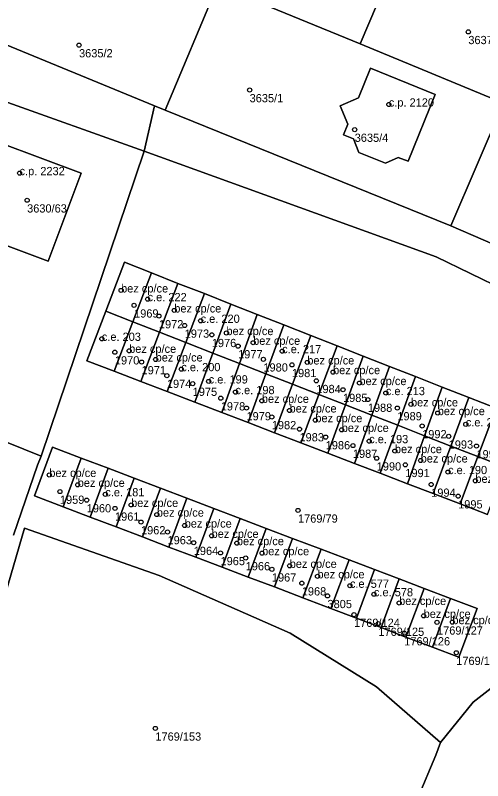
# Model space of a CAD drawing. Extents: x -878211 to -870363, y -1058464 to -1052522.
# Drawn here: x -874721.8 to -874664.9, y -1055364 to -1055270.9 of the extents above; entities that cross this region are included whole.
import ezdxf

# ---------------------------------------------------------------- set-up
doc = ezdxf.new("R2010")
doc.units = 0
for name, color, linetype in [('Definiční body', 7, 'Continuous'), ('Polygon budovy', 7, 'Continuous'), ('Polygon parcely', 7, 'Continuous')]:
    doc.layers.add(name, color=color, linetype=linetype)

msp = doc.modelspace()

# ---------------------------------------------------------------- linework, layer by layer
at = {"layer": 'Definiční body'}
for centre in [(-874666.63, -1055272.95994), (-874714.01, -1055274.56994), (-874693.25, -1055280.02994), (-874676.31, -1055281.78994), (-874680.46, -1055284.83994), (-874721.25, -1055290.12994), (-874720.33, -1055293.42994), (-874708.89, -1055304.38994), (-874705.67, -1055305.44994), (-874707.31, -1055306.19994), (-874702.42, -1055306.81994), (-874704.29, -1055307.50994), (-874699.21, -1055308.07994), (-874701.15, -1055308.64994), (-874697.85, -1055309.78994), (-874696.07, -1055309.56994), (-874711.24, -1055310.26994), (-874692.82, -1055310.74994), (-874709.65, -1055311.89994), (-874707.91, -1055311.72994), (-874694.65, -1055311.15994), (-874689.29, -1055311.76994), (-874704.69, -1055312.77994), (-874691.57, -1055312.75994), (-874706.4, -1055313.09994), (-874688.1, -1055313.43994), (-874686.23, -1055313.13994), (-874703.32, -1055314.74994), (-874701.56, -1055313.95994), (-874683.09, -1055314.31994), (-874698.23, -1055315.44994), (-874685.13, -1055315.37994), (-874679.88, -1055315.64994), (-874700.18, -1055315.71994), (-874681.88, -1055316.45994), (-874696.76, -1055317.48994), (-874694.97, -1055316.74994), (-874676.67, -1055316.86994), (-874691.76, -1055317.80994), (-874678.86, -1055317.65994), (-874673.61, -1055318.23994), (-874693.63, -1055318.68994), (-874688.39, -1055318.97994), (-874675.27, -1055318.68994), (-874670.35, -1055319.29994), (-874690.55, -1055319.76994), (-874685.25, -1055320.15994), (-874687.18, -1055321.24994), (-874672.25, -1055320.86994), (-874666.94, -1055320.66994), (-874682.04, -1055321.33994), (-874669.02, -1055322.12994), (-874683.99, -1055322.21994), (-874678.7, -1055322.70994), (-874680.68, -1055323.24994), (-874675.57, -1055323.91994), (-874665.64, -1055323.30994), (-874677.78, -1055324.78994), (-874674.3, -1055325.58994), (-874672.43, -1055325.05994), (-874717.63, -1055326.81994), (-874669.1, -1055326.46994), (-874665.77, -1055327.52994), (-874714.17, -1055328.01994), (-874671.15, -1055327.97994), (-874716.34, -1055328.83994), (-874710.81, -1055329.16994), (-874667.87, -1055329.39994), (-874713.08, -1055329.87994), (-874707.67, -1055330.45994), (-874709.63, -1055330.88994), (-874687.36, -1055331.12994), (-874704.54, -1055331.63994), (-874706.47, -1055332.54994), (-874701.15, -1055332.96994), (-874703.24, -1055333.75994), (-874697.88, -1055334.21994), (-874700.05, -1055335.05994), (-874694.8, -1055335.10994), (-874696.79, -1055336.29994), (-874693.73, -1055336.91994), (-874691.73, -1055336.32994), (-874688.37, -1055337.86994), (-874690.54, -1055338.28994), (-874684.99, -1055339.13994), (-874686.9, -1055339.97994), (-874681.04, -1055340.28994), (-874683.77, -1055341.51994), (-874678.12, -1055341.31994), (-874675.05, -1055342.37994), (-874680.54, -1055343.79994), (-874672.07, -1055343.94994), (-874677.58, -1055344.88994), (-874670.44, -1055344.73994), (-874668.57, -1055344.70994), (-874674.43, -1055346.04994), (-874668.1, -1055348.42994), (-874704.72, -1055357.62994)]:
    msp.add_circle(centre, 0.25, dxfattribs=at)
at = {"layer": 'Polygon budovy'}
for points in [[(-874682.21, -1055281.94), (-874681.28, -1055284.19), (-874681.81, -1055285.49), (-874680.61, -1055285.98), (-874679.95, -1055287.62), (-874676.73, -1055288.91), (-874675.15, -1055288.21), (-874673.96, -1055288.69), (-874670.66, -1055280.57), (-874678.54, -1055277.37), (-874680, -1055280.99)], [(-874726.54, -1055293.83), (-874723.72, -1055294.87), (-874724.95, -1055298.15), (-874717.78, -1055300.82), (-874713.77, -1055290.13), (-874723.76, -1055286.39)], [(-874708.49, -1055300.97), (-874710.76, -1055306.92), (-874707.47, -1055308.2), (-874705.21, -1055302.25)], [(-874707.47, -1055308.2), (-874704.22, -1055309.47), (-874701.97, -1055303.53), (-874705.21, -1055302.25)], [(-874704.22, -1055309.47), (-874701.02, -1055310.72), (-874698.76, -1055304.78), (-874701.97, -1055303.53)], [(-874701.02, -1055310.72), (-874697.72, -1055312.01), (-874695.54, -1055306.05), (-874698.76, -1055304.78)], [(-874692.35, -1055307.3), (-874695.54, -1055306.05), (-874697.72, -1055312.01), (-874694.5, -1055313.27)], [(-874710.76, -1055306.92), (-874713.05, -1055312.93), (-874709.75, -1055314.19), (-874707.47, -1055308.2)], [(-874694.5, -1055313.27), (-874691.26, -1055314.53), (-874689.09, -1055308.58), (-874692.35, -1055307.3)], [(-874709.75, -1055314.19), (-874706.48, -1055315.45), (-874704.22, -1055309.47), (-874707.47, -1055308.2)], [(-874691.26, -1055314.53), (-874688.02, -1055315.79), (-874685.8, -1055309.87), (-874689.09, -1055308.58)], [(-874706.48, -1055315.45), (-874703.28, -1055316.67), (-874701.02, -1055310.72), (-874704.22, -1055309.47)], [(-874703.28, -1055316.67), (-874699.9, -1055317.97), (-874697.72, -1055312.01), (-874701.02, -1055310.72)], [(-874688.02, -1055315.79), (-874684.83, -1055317.04), (-874682.61, -1055311.12), (-874685.8, -1055309.87)], [(-874684.83, -1055317.04), (-874681.58, -1055318.31), (-874679.42, -1055312.37), (-874682.61, -1055311.12)], [(-874699.9, -1055317.97), (-874696.64, -1055319.22), (-874694.5, -1055313.27), (-874697.72, -1055312.01)], [(-874681.58, -1055318.31), (-874678.37, -1055319.56), (-874676.22, -1055313.62), (-874679.42, -1055312.37)], [(-874696.64, -1055319.22), (-874693.42, -1055320.45), (-874691.26, -1055314.53), (-874694.5, -1055313.27)], [(-874678.37, -1055319.56), (-874675.23, -1055320.78), (-874673.05, -1055314.87), (-874676.22, -1055313.62)], [(-874693.42, -1055320.45), (-874690.22, -1055321.68), (-874688.02, -1055315.79), (-874691.26, -1055314.53)], [(-874675.23, -1055320.78), (-874671.95, -1055322.06), (-874669.82, -1055316.14), (-874673.05, -1055314.87)], [(-874690.22, -1055321.68), (-874687.03, -1055322.9), (-874684.83, -1055317.04), (-874688.02, -1055315.79)], [(-874671.95, -1055322.06), (-874668.76, -1055323.31), (-874666.57, -1055317.41), (-874669.82, -1055316.14)], [(-874687.03, -1055322.9), (-874683.71, -1055324.17), (-874681.58, -1055318.31), (-874684.83, -1055317.04)], [(-874668.76, -1055323.31), (-874665.47, -1055324.59), (-874663.25, -1055318.71), (-874666.57, -1055317.41)], [(-874683.71, -1055324.17), (-874680.48, -1055325.41), (-874678.37, -1055319.56), (-874681.58, -1055318.31)], [(-874665.47, -1055324.59), (-874662.16, -1055325.88), (-874659.97, -1055320), (-874663.25, -1055318.71)], [(-874680.48, -1055325.41), (-874677.38, -1055326.6), (-874675.23, -1055320.78), (-874678.37, -1055319.56)], [(-874677.38, -1055326.6), (-874674.04, -1055327.88), (-874671.95, -1055322.06), (-874675.23, -1055320.78)], [(-874674.04, -1055327.88), (-874670.9, -1055329.08), (-874668.76, -1055323.31), (-874671.95, -1055322.06)], [(-874717.26, -1055323.43), (-874719.43, -1055329.37), (-874715.93, -1055330.7), (-874713.75, -1055324.76)], [(-874670.9, -1055329.08), (-874667.63, -1055330.34), (-874665.47, -1055324.59), (-874668.76, -1055323.31)], [(-874667.63, -1055330.34), (-874664.29, -1055331.61), (-874662.16, -1055325.88), (-874665.47, -1055324.59)], [(-874715.93, -1055330.7), (-874712.64, -1055331.95), (-874710.46, -1055326.01), (-874713.75, -1055324.76)], [(-874712.64, -1055331.95), (-874709.48, -1055333.14), (-874707.3, -1055327.21), (-874710.46, -1055326.01)], [(-874709.48, -1055333.14), (-874706.27, -1055334.36), (-874704.09, -1055328.43), (-874707.3, -1055327.21)], [(-874706.27, -1055334.36), (-874703.07, -1055335.58), (-874700.88, -1055329.65), (-874704.09, -1055328.43)], [(-874703.07, -1055335.58), (-874699.81, -1055336.81), (-874697.62, -1055330.89), (-874700.88, -1055329.65)], [(-874699.81, -1055336.81), (-874696.58, -1055338.04), (-874694.38, -1055332.12), (-874697.62, -1055330.89)], [(-874696.58, -1055338.04), (-874693.42, -1055339.24), (-874691.22, -1055333.32), (-874694.38, -1055332.12)], [(-874693.42, -1055339.24), (-874690.24, -1055340.44), (-874688.04, -1055334.53), (-874691.22, -1055333.32)], [(-874690.24, -1055340.44), (-874686.76, -1055341.77), (-874684.55, -1055335.85), (-874688.04, -1055334.53)], [(-874686.76, -1055341.77), (-874683.37, -1055343.05), (-874681.15, -1055337.14), (-874684.55, -1055335.85)], [(-874683.37, -1055343.05), (-874680.26, -1055344.23), (-874678.04, -1055338.32), (-874681.15, -1055337.14)], [(-874680.26, -1055344.23), (-874677.25, -1055345.37), (-874675.03, -1055339.46), (-874678.04, -1055338.32)], [(-874677.25, -1055345.37), (-874674.23, -1055346.52), (-874672.01, -1055340.61), (-874675.03, -1055339.46)], [(-874674.23, -1055346.52), (-874671.01, -1055347.74), (-874668.79, -1055341.84), (-874672.01, -1055340.61)], [(-874671.01, -1055347.74), (-874667.79, -1055348.96), (-874665.56, -1055343.06), (-874668.79, -1055341.84)]]:
    msp.add_lwpolyline(points, close=True, dxfattribs=at)
at = {"layer": 'Polygon parcely'}
for points in [[(-874835.52, -1055241.09), (-874834.44, -1055241.38), (-874798.77, -1055251.16), (-874779.44, -1055260.52), (-874761.24, -1055267.27), (-874742.67, -1055274.16), (-874723.87, -1055281.13), (-874706.08, -1055287.47), (-874704.81, -1055281.95), (-874725.08, -1055273.66), (-874728.3, -1055272.4), (-874745.69, -1055266.21), (-874749.3, -1055264.48), (-874757.14, -1055261.74), (-874777.08, -1055254.22), (-874797.25, -1055247.53), (-874807.14, -1055243.74), (-874807.42, -1055244.48), (-874831.94, -1055236.51), (-874836.79, -1055234.93), (-874837.81, -1055237.29), (-874838.89, -1055239.93), (-874836.99, -1055240.61)], [(-874678.81, -1055252.86), (-874702.92, -1055239.03), (-874708.84, -1055246.86), (-874713.55, -1055249.97), (-874718.48, -1055257.92), (-874697.17, -1055267.28), (-874679.81, -1055274.43), (-874672.27, -1055256.77), (-874675.69, -1055254.66), (-874676.17, -1055255.31), (-874679.05, -1055253.17)], [(-874664.87, -1055261.35), (-874672.27, -1055256.77), (-874679.81, -1055274.43), (-874662.33, -1055281.63), (-874659.43, -1055282.91), (-874653.82, -1055270.52), (-874652.93, -1055267.85), (-874655.42, -1055265.85)], [(-874725.08, -1055273.66), (-874704.81, -1055281.95), (-874703.54, -1055282.47), (-874697.17, -1055267.28), (-874718.48, -1055257.92)], [(-874703.54, -1055282.47), (-874668.78, -1055296.53), (-874662.33, -1055281.63), (-874679.81, -1055274.43), (-874697.17, -1055267.28)], [(-874681.81, -1055285.49), (-874681.28, -1055284.19), (-874682.21, -1055281.94), (-874680, -1055280.99), (-874678.54, -1055277.37), (-874670.66, -1055280.57), (-874673.96, -1055288.69), (-874675.15, -1055288.21), (-874676.73, -1055288.91), (-874679.95, -1055287.62), (-874680.61, -1055285.98)], [(-874681.81, -1055285.49), (-874680.61, -1055285.98), (-874679.95, -1055287.62), (-874676.73, -1055288.91), (-874675.15, -1055288.21), (-874673.96, -1055288.69), (-874670.66, -1055280.57), (-874678.54, -1055277.37), (-874680, -1055280.99), (-874682.21, -1055281.94), (-874681.28, -1055284.19)], [(-874724.77, -1055322.08), (-874718.63, -1055324.55), (-874706.08, -1055287.47), (-874723.87, -1055281.13), (-874724.4, -1055282.53), (-874726.11, -1055286.79), (-874737.47, -1055317.39), (-874733.37, -1055319.18), (-874730.12, -1055320.72), (-874728.52, -1055321.5), (-874725.22, -1055323.2)], [(-874668.78, -1055296.53), (-874613.65, -1055320.37), (-874607.5, -1055304.66), (-874623.74, -1055297.98), (-874659.43, -1055282.91), (-874662.33, -1055281.63)], [(-874726.54, -1055293.83), (-874723.76, -1055286.39), (-874713.77, -1055290.13), (-874717.78, -1055300.82), (-874724.95, -1055298.15), (-874723.72, -1055294.87)], [(-874726.54, -1055293.83), (-874723.72, -1055294.87), (-874724.95, -1055298.15), (-874717.78, -1055300.82), (-874713.77, -1055290.13), (-874723.76, -1055286.39)], [(-874707.47, -1055308.2), (-874705.21, -1055302.25), (-874708.49, -1055300.97), (-874710.76, -1055306.92)], [(-874701.97, -1055303.53), (-874705.21, -1055302.25), (-874707.47, -1055308.2), (-874704.22, -1055309.47)], [(-874701.02, -1055310.72), (-874698.76, -1055304.78), (-874701.97, -1055303.53), (-874704.22, -1055309.47)], [(-874695.54, -1055306.05), (-874698.76, -1055304.78), (-874701.02, -1055310.72), (-874697.72, -1055312.01)], [(-874694.5, -1055313.27), (-874692.35, -1055307.3), (-874695.54, -1055306.05), (-874697.72, -1055312.01)], [(-874707.47, -1055308.2), (-874710.76, -1055306.92), (-874713.05, -1055312.93), (-874709.75, -1055314.19)], [(-874689.09, -1055308.58), (-874692.35, -1055307.3), (-874694.5, -1055313.27), (-874691.26, -1055314.53)], [(-874704.22, -1055309.47), (-874707.47, -1055308.2), (-874709.75, -1055314.19), (-874706.48, -1055315.45)], [(-874685.8, -1055309.87), (-874689.09, -1055308.58), (-874691.26, -1055314.53), (-874688.02, -1055315.79)], [(-874701.02, -1055310.72), (-874704.22, -1055309.47), (-874706.48, -1055315.45), (-874703.28, -1055316.67)], [(-874697.72, -1055312.01), (-874701.02, -1055310.72), (-874703.28, -1055316.67), (-874699.9, -1055317.97)], [(-874682.61, -1055311.12), (-874685.8, -1055309.87), (-874688.02, -1055315.79), (-874684.83, -1055317.04)], [(-874681.58, -1055318.31), (-874679.42, -1055312.37), (-874682.61, -1055311.12), (-874684.83, -1055317.04)], [(-874694.5, -1055313.27), (-874697.72, -1055312.01), (-874699.9, -1055317.97), (-874696.64, -1055319.22)], [(-874676.22, -1055313.62), (-874679.42, -1055312.37), (-874681.58, -1055318.31), (-874678.37, -1055319.56)], [(-874691.26, -1055314.53), (-874694.5, -1055313.27), (-874696.64, -1055319.22), (-874693.42, -1055320.45)], [(-874675.23, -1055320.78), (-874673.05, -1055314.87), (-874676.22, -1055313.62), (-874678.37, -1055319.56)], [(-874688.02, -1055315.79), (-874691.26, -1055314.53), (-874693.42, -1055320.45), (-874690.22, -1055321.68)], [(-874669.82, -1055316.14), (-874673.05, -1055314.87), (-874675.23, -1055320.78), (-874671.95, -1055322.06)], [(-874684.83, -1055317.04), (-874688.02, -1055315.79), (-874690.22, -1055321.68), (-874687.03, -1055322.9)], [(-874666.57, -1055317.41), (-874669.82, -1055316.14), (-874671.95, -1055322.06), (-874668.76, -1055323.31)], [(-874681.58, -1055318.31), (-874684.83, -1055317.04), (-874687.03, -1055322.9), (-874683.71, -1055324.17)], [(-874663.25, -1055318.71), (-874666.57, -1055317.41), (-874668.76, -1055323.31), (-874665.47, -1055324.59)], [(-874678.37, -1055319.56), (-874681.58, -1055318.31), (-874683.71, -1055324.17), (-874680.48, -1055325.41)], [(-874662.16, -1055325.88), (-874659.97, -1055320), (-874663.25, -1055318.71), (-874665.47, -1055324.59)], [(-874675.23, -1055320.78), (-874678.37, -1055319.56), (-874680.48, -1055325.41), (-874677.38, -1055326.6)], [(-874671.95, -1055322.06), (-874675.23, -1055320.78), (-874677.38, -1055326.6), (-874674.04, -1055327.88)], [(-874668.76, -1055323.31), (-874671.95, -1055322.06), (-874674.04, -1055327.88), (-874670.9, -1055329.08)], [(-874713.75, -1055324.76), (-874717.26, -1055323.43), (-874719.43, -1055329.37), (-874715.93, -1055330.7)], [(-874713.75, -1055324.76), (-874710.46, -1055326.01), (-874707.3, -1055327.21), (-874704.09, -1055328.43), (-874700.88, -1055329.65), (-874697.62, -1055330.89), (-874694.38, -1055332.12), (-874691.22, -1055333.32), (-874688.04, -1055334.53), (-874684.55, -1055335.85), (-874681.15, -1055337.14), (-874678.04, -1055338.32), (-874675.03, -1055339.46), (-874672.01, -1055340.61), (-874668.79, -1055341.84), (-874665.56, -1055343.06), (-874667.79, -1055348.96), (-874671.01, -1055347.74), (-874674.23, -1055346.52), (-874677.25, -1055345.37), (-874680.26, -1055344.23), (-874683.37, -1055343.05), (-874686.76, -1055341.77), (-874690.24, -1055340.44), (-874693.42, -1055339.24), (-874696.58, -1055338.04), (-874699.81, -1055336.81), (-874703.07, -1055335.58), (-874706.27, -1055334.36), (-874709.48, -1055333.14), (-874712.64, -1055331.95), (-874715.93, -1055330.7), (-874719.43, -1055329.37), (-874717.26, -1055323.43)], [(-874665.47, -1055324.59), (-874668.76, -1055323.31), (-874670.9, -1055329.08), (-874667.63, -1055330.34)], [(-874667.63, -1055330.34), (-874664.29, -1055331.61), (-874662.16, -1055325.88), (-874665.47, -1055324.59)], [(-874710.46, -1055326.01), (-874713.75, -1055324.76), (-874715.93, -1055330.7), (-874712.64, -1055331.95)], [(-874707.3, -1055327.21), (-874710.46, -1055326.01), (-874712.64, -1055331.95), (-874709.48, -1055333.14)], [(-874704.09, -1055328.43), (-874707.3, -1055327.21), (-874709.48, -1055333.14), (-874706.27, -1055334.36)], [(-874700.88, -1055329.65), (-874704.09, -1055328.43), (-874706.27, -1055334.36), (-874703.07, -1055335.58)], [(-874697.62, -1055330.89), (-874700.88, -1055329.65), (-874703.07, -1055335.58), (-874699.81, -1055336.81)], [(-874694.38, -1055332.12), (-874697.62, -1055330.89), (-874699.81, -1055336.81), (-874696.58, -1055338.04)], [(-874691.22, -1055333.32), (-874694.38, -1055332.12), (-874696.58, -1055338.04), (-874693.42, -1055339.24)], [(-874688.89, -1055372.74), (-874679.45, -1055373.08), (-874678.16, -1055373.36), (-874676.41, -1055374.1), (-874675.33, -1055376.98), (-874672.74, -1055366), (-874670.6, -1055360.88), (-874670.01, -1055359.35), (-874677.82, -1055352.57), (-874688.32, -1055346.05), (-874704.27, -1055339.03), (-874720.65, -1055333.29), (-874729.47, -1055363.39), (-874731.53, -1055366.67), (-874692.8, -1055371.94)], [(-874688.04, -1055334.53), (-874691.22, -1055333.32), (-874693.42, -1055339.24), (-874690.24, -1055340.44)], [(-874684.55, -1055335.85), (-874688.04, -1055334.53), (-874690.24, -1055340.44), (-874686.76, -1055341.77)], [(-874681.15, -1055337.14), (-874684.55, -1055335.85), (-874686.76, -1055341.77), (-874683.37, -1055343.05)], [(-874681.15, -1055337.14), (-874683.37, -1055343.05), (-874680.26, -1055344.23), (-874678.04, -1055338.32)], [(-874675.03, -1055339.46), (-874678.04, -1055338.32), (-874680.26, -1055344.23), (-874677.25, -1055345.37)], [(-874672.01, -1055340.61), (-874675.03, -1055339.46), (-874677.25, -1055345.37), (-874674.23, -1055346.52)], [(-874668.79, -1055341.84), (-874672.01, -1055340.61), (-874674.23, -1055346.52), (-874671.01, -1055347.74)], [(-874671.01, -1055347.74), (-874667.79, -1055348.96), (-874665.56, -1055343.06), (-874668.79, -1055341.84)]]:
    msp.add_lwpolyline(points, close=True, dxfattribs=at)
for points in [[(-874603.24, -1055293.5), (-874607.5, -1055304.66), (-874613.65, -1055320.37), (-874668.78, -1055296.53), (-874703.54, -1055282.47), (-874704.81, -1055281.95), (-874706.08, -1055287.47), (-874670.53, -1055300.32), (-874632.92, -1055318.53), (-874620.12, -1055327.2), (-874613.49, -1055333.31), (-874613.05, -1055336.75), (-874614.07, -1055340.67), (-874617.34, -1055343.4), (-874621.48, -1055343.95), (-874631.59, -1055342.68), (-874639.43, -1055342.29), (-874653.26, -1055345.83), (-874659.48, -1055349.35), (-874666.06, -1055354.46), (-874670.01, -1055359.35), (-874670.6, -1055360.88), (-874672.74, -1055366)], [(-874729.47, -1055363.39), (-874720.65, -1055333.29), (-874704.27, -1055339.03), (-874688.32, -1055346.05), (-874677.82, -1055352.57), (-874670.01, -1055359.35), (-874666.06, -1055354.46), (-874659.48, -1055349.35), (-874653.26, -1055345.83), (-874639.43, -1055342.29), (-874631.59, -1055342.68), (-874621.48, -1055343.95), (-874617.34, -1055343.4), (-874614.07, -1055340.67), (-874613.05, -1055336.75), (-874613.49, -1055333.31), (-874620.12, -1055327.2), (-874632.92, -1055318.53), (-874670.53, -1055300.32), (-874706.08, -1055287.47), (-874718.63, -1055324.55), (-874719.06, -1055325.64), (-874721.99, -1055334.14)], [(-874664.29, -1055331.61), (-874667.63, -1055330.34), (-874670.9, -1055329.08), (-874674.04, -1055327.88), (-874677.38, -1055326.6), (-874680.48, -1055325.41), (-874683.71, -1055324.17), (-874687.03, -1055322.9), (-874690.22, -1055321.68), (-874693.42, -1055320.45), (-874696.64, -1055319.22), (-874699.9, -1055317.97), (-874703.28, -1055316.67), (-874706.48, -1055315.45), (-874709.75, -1055314.19), (-874713.05, -1055312.93), (-874710.76, -1055306.92), (-874708.49, -1055300.97), (-874705.21, -1055302.25), (-874701.97, -1055303.53), (-874698.76, -1055304.78), (-874695.54, -1055306.05), (-874692.35, -1055307.3), (-874689.09, -1055308.58), (-874685.8, -1055309.87), (-874682.61, -1055311.12), (-874679.42, -1055312.37), (-874676.22, -1055313.62), (-874673.05, -1055314.87), (-874669.82, -1055316.14), (-874666.57, -1055317.41), (-874663.25, -1055318.71)], [(-874721.99, -1055334.14), (-874719.06, -1055325.64), (-874718.63, -1055324.55), (-874724.77, -1055322.08)]]:
    msp.add_lwpolyline(points, dxfattribs=at)

# ---------------------------------------------------------------- texts
at = {"layer": 'Definiční body'}
for s, p in [('3637/1', (-874666.63, -1055274.449)), ('3635/2', (-874714.01, -1055276.059)), ('3635/1', (-874693.25, -1055281.519)), ('c.p. 2120', (-874676.31, -1055282.04)), ('3635/4', (-874680.46, -1055286.329)), ('c.p. 2232', (-874721.25, -1055290.379)), ('3630/63', (-874720.33, -1055294.919)), ('bez cp/ce', (-874708.89, -1055304.639)), ('c.e. 222', (-874705.67, -1055305.7)), ('bez cp/ce', (-874702.42, -1055307.07)), ('1969', (-874707.31, -1055307.689)), ('1972', (-874704.29, -1055308.999)), ('c.e. 220', (-874699.21, -1055308.33)), ('bez cp/ce', (-874696.07, -1055309.82)), ('c.e. 203', (-874711.24, -1055310.52)), ('1973', (-874701.15, -1055310.139)), ('1976', (-874697.85, -1055311.279)), ('bez cp/ce', (-874692.82, -1055311)), ('bez cp/ce', (-874707.91, -1055311.98)), ('1977', (-874694.65, -1055312.649)), ('c.e. 217', (-874689.29, -1055312.02)), ('1970', (-874709.65, -1055313.389)), ('bez cp/ce', (-874704.69, -1055313.03)), ('bez cp/ce', (-874686.23, -1055313.389)), ('1971', (-874706.4, -1055314.589)), ('c.e. 200', (-874701.56, -1055314.21)), ('1980', (-874691.57, -1055314.249)), ('bez cp/ce', (-874683.09, -1055314.57)), ('1981', (-874688.1, -1055314.929)), ('1974', (-874703.32, -1055316.239)), ('c.e. 199', (-874698.23, -1055315.7)), ('bez cp/ce', (-874679.88, -1055315.899)), ('1975', (-874700.18, -1055317.209)), ('c.e. 198', (-874694.97, -1055317)), ('1984', (-874685.13, -1055316.869)), ('c.e. 213', (-874676.67, -1055317.12)), ('bez cp/ce', (-874691.76, -1055318.06)), ('1985', (-874681.88, -1055317.949)), ('1978', (-874696.76, -1055318.979)), ('bez cp/ce', (-874688.39, -1055319.23)), ('1988', (-874678.86, -1055319.149)), ('bez cp/ce', (-874673.61, -1055318.49)), ('1979', (-874693.63, -1055320.179)), ('1989', (-874675.27, -1055320.179)), ('bez cp/ce', (-874670.35, -1055319.55)), ('bez cp/ce', (-874685.25, -1055320.409)), ('c.e. 210', (-874666.94, -1055320.919)), ('1982', (-874690.55, -1055321.259)), ('bez cp/ce', (-874682.04, -1055321.59)), ('1983', (-874687.18, -1055322.739)), ('c.e. 193', (-874678.7, -1055322.96)), ('1992', (-874672.25, -1055322.359)), ('1986', (-874683.99, -1055323.709)), ('1993', (-874669.02, -1055323.619)), ('1987', (-874680.68, -1055324.739)), ('bez cp/ce', (-874675.57, -1055324.169)), ('1996', (-874665.64, -1055324.799)), ('bez cp/ce', (-874672.43, -1055325.31)), ('1990', (-874677.78, -1055326.279)), ('bez cp/ce', (-874717.63, -1055327.07)), ('1991', (-874674.3, -1055327.079)), ('c.e. 190', (-874669.1, -1055326.72)), ('bez cp/ce', (-874714.17, -1055328.27)), ('bez cp/ce', (-874665.77, -1055327.78)), ('c.e. 181', (-874710.81, -1055329.419)), ('1994', (-874671.15, -1055329.469)), ('1959', (-874716.34, -1055330.329)), ('bez cp/ce', (-874707.67, -1055330.71)), ('1995', (-874667.87, -1055330.889)), ('1960', (-874713.08, -1055331.369)), ('bez cp/ce', (-874704.54, -1055331.889)), ('1961', (-874709.63, -1055332.379)), ('bez cp/ce', (-874701.15, -1055333.22)), ('1769/79', (-874687.36, -1055332.619)), ('1962', (-874706.47, -1055334.039)), ('bez cp/ce', (-874697.88, -1055334.47)), ('1963', (-874703.24, -1055335.249)), ('bez cp/ce', (-874694.8, -1055335.36)), ('1964', (-874700.05, -1055336.549)), ('bez cp/ce', (-874691.73, -1055336.58)), ('1965', (-874696.79, -1055337.789)), ('1966', (-874693.73, -1055338.409)), ('bez cp/ce', (-874688.37, -1055338.12)), ('bez cp/ce', (-874684.99, -1055339.389)), ('1967', (-874690.54, -1055339.779)), ('c.e. 577', (-874681.04, -1055340.54)), ('1968', (-874686.9, -1055341.469)), ('c.e. 578', (-874678.12, -1055341.57)), ('3805', (-874683.77, -1055343.009)), ('bez cp/ce', (-874675.05, -1055342.629)), ('bez cp/ce', (-874672.07, -1055344.2)), ('1769/124', (-874680.54, -1055345.289)), ('bez cp/ce', (-874668.57, -1055344.96)), ('1769/127', (-874670.44, -1055346.229)), ('1769/125', (-874677.58, -1055346.379)), ('1769/126', (-874674.43, -1055347.539)), ('1769/128', (-874668.1, -1055349.919)), ('1769/153', (-874704.72, -1055359.119))]:
    msp.add_text(s, height=0.999996, dxfattribs=at).set_placement(p)

doc.saveas('drawing.dxf')
